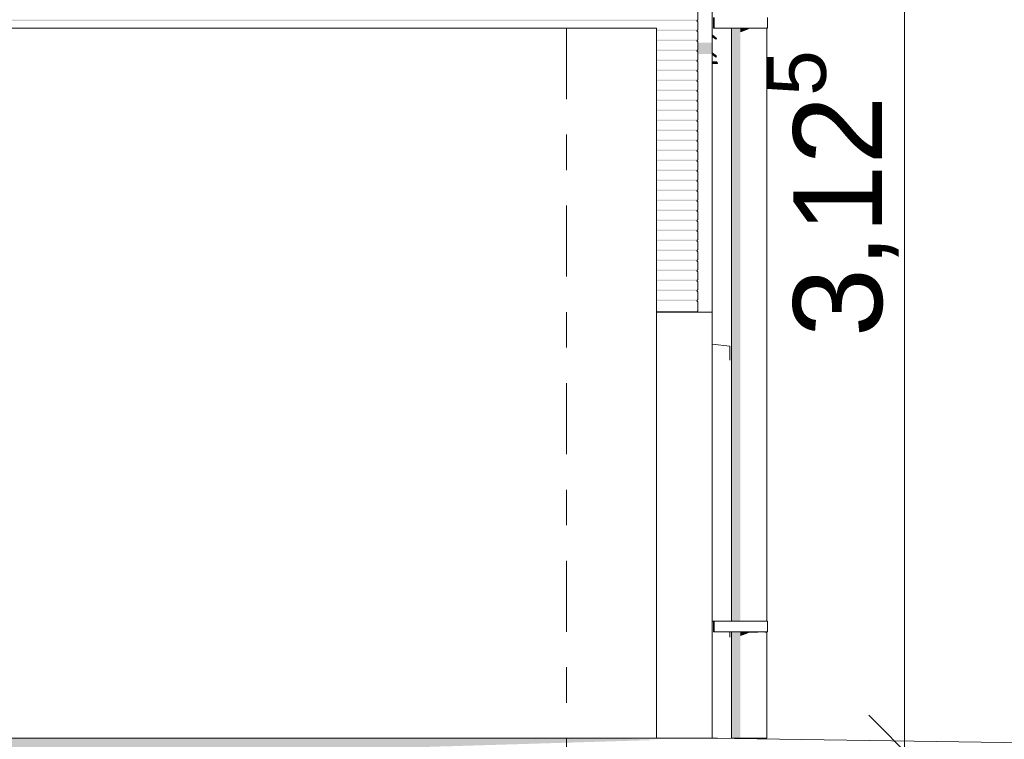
# Model space of a CAD drawing. Header units: metres. Extents: x -52 to 321, y -8 to 26.
# Tile 87 of 320: x -30.13 to -27.36, y 0 to 2.02. Entities that reach past the tile are written whole.
import ezdxf
from ezdxf.enums import TextEntityAlignment as Align

# ---------------------------------------------------------------- set-up
doc = ezdxf.new("R2010")
doc.units = ezdxf.units.M
doc.header["$MEASUREMENT"] = 0
doc.linetypes.add('Raster', pattern=[0.4, 0.2, -0.1, 0, -0.1])
doc.linetypes.add('Strichlinie weit', pattern=[1.058333, 0.635, -0.423333])
for name, color, linetype in [('10 Fassade', 7, 'Continuous'), ('10 Wand außen', 7, 'Continuous'), ('20 Decke', 7, 'Continuous'), ('30 Dachentwässerung', 7, 'Continuous'), ('60 Auffüllung gesamt', 7, 'Continuous'), ('60 Gelände 2D Übersicht', 7, 'Continuous'), ('70 Kanal', 7, 'Continuous'), ('90 Achsraster', 7, 'Continuous'), ('94 Genehmigungsplanung Bemaßung', 7, 'Continuous')]:
    doc.layers.add(name, color=color, linetype=linetype)
doc.styles.add('ERSTELLTER_STIL_1', font='arial.ttf')
doc.styles.add('ERSTELLTER_STIL_2', font='arial.ttf')
doc.dimstyles.new('ERSTELLTER_STIL__1', dxfattribs={"dimtxt": 0.25, "dimasz": 0.19, "dimexe": 0.18, "dimexo": 0.1, "dimgap": 0, "dimtad": 1, "dimtih": 1, "dimtoh": 1, "dimzin": 0, "dimdsep": 46, "dimtxsty": 'ERSTELLTER_STIL_2', "dimblk": 'ARROWHEAD_6', "dimblk1": 'ARROWHEAD_6', "dimblk2": 'ARROWHEAD_6', "dimcen": 0.09, "dimclrd": 7, "dimclre": 7, "dimclrt": 7, "dimazin": 0, "dimtfac": 1, "dimtdec": 4, "dimtmove": 0, "dimatfit": 3, "dimfxl": 1, "dimtolj": 1, "dimtzin": 0, "dimarcsym": 0})
doc.dimstyles.new('ERSTELLTER_STIL__2', dxfattribs={"dimtxt": 0.2, "dimasz": 0.19, "dimexe": 0.18, "dimexo": 0.1, "dimgap": 0, "dimtad": 1, "dimzin": 0, "dimdsep": 46, "dimtxsty": 'ERSTELLTER_STIL_2', "dimblk": 'ARROWHEAD_10', "dimblk1": 'ARROWHEAD_10', "dimblk2": 'ARROWHEAD_10', "dimcen": 0.09, "dimclrd": 256, "dimclre": 256, "dimclrt": 256, "dimazin": 0, "dimtfac": 1, "dimtdec": 4, "dimtmove": 0, "dimatfit": 3, "dimfxl": 1, "dimtolj": 1, "dimtzin": 0, "dimarcsym": 0})
doc.dimstyles.new('ERSTELLTER_STIL__3', dxfattribs={"dimtxt": 0.25, "dimasz": 0.19, "dimexe": 0.18, "dimexo": 0.1, "dimgap": 0, "dimtad": 1, "dimzin": 0, "dimdsep": 46, "dimtxsty": 'ERSTELLTER_STIL_2', "dimblk": 'ARROWHEAD_6', "dimblk1": 'ARROWHEAD_6', "dimblk2": 'ARROWHEAD_6', "dimcen": 0.09, "dimclrd": 7, "dimclre": 7, "dimclrt": 7, "dimazin": 0, "dimtfac": 1, "dimtdec": 4, "dimtmove": 0, "dimatfit": 3, "dimfxl": 1, "dimtolj": 1, "dimtzin": 0, "dimarcsym": 0})

# ---------------------------------------------------------------- blocks, each defined once
blk = doc.blocks.new('Standard-Rastermarker[3]_1', base_point=(-28.5897, 10))
at = {"layer": '90 Achsraster', "color": 14, "linetype": 'Raster', "lineweight": 18, "true_color": 0xa80000}
blk.add_line((-28.5897, 9), (-28.5897, -1), dxfattribs=at)
at = {"layer": '90 Achsraster', "color": 14, "lineweight": 18, "true_color": 0xa80000, "style": 'ERSTELLTER_STIL_1'}
for tag, p in [('AC_MarkerText_1_0', (-28.5897, 10.5)), ('AC_MarkerText_1_1', (-28.5897, -2.2))]:
    blk.add_attdef(tag, text='', height=0.3, rotation=360, dxfattribs=at).set_placement(p, align=Align.TOP_CENTER)
blk = doc.blocks.new('*D18', base_point=(-33357.279, 0))
at = {"layer": '94 Genehmigungsplanung Bemaßung', "color": 7, "linetype": 'Continuous', "lineweight": 13}
for p, q in [((-43.9997, 9.5481), (-43.9997, 9.9231)), ((-28.1801, 9.5481), (-28.1801, 9.9231)), ((-43.8997, 9.8356), (-44.0997, 9.6356)), ((-28.2801, 9.6356), (-28.0801, 9.8356)), ((-43.9997, 9.7356), (-28.1801, 9.7356)), ((-28.1801, 9.7356), (-28.0301, 9.7356))]:
    blk.add_line(p, q, dxfattribs=at)
at = {"layer": '94 Genehmigungsplanung Bemaßung', "color": 7, "lineweight": 13, "insert": (-36.5189, 9.7856), "char_height": 0.25, "attachment_point": 7, "style": 'ERSTELLTER_STIL_2'}
blk.add_mtext('\\A1;{\\pql;\\fArial|b0|i0|c0|p0;\\W1.000000;15,82}', dxfattribs=at)
blk = doc.blocks.new('ARROWHEAD_6')
at = {"color": 0, "linetype": 'Continuous', "lineweight": 0}
for p, q in [((-0.5, -0.5), (0.5, 0.5)), ((0, 0), (-1, 0))]:
    blk.add_line(p, q, dxfattribs=at)
blk = doc.blocks.new('*D23', base_point=(-33357.279, 0))
at = {"layer": '94 Genehmigungsplanung Bemaßung', "color": 7, "linetype": 'Continuous', "lineweight": 13}
for p, q in [((-28.5897, 8.9588), (-28.5897, 9.3338)), ((-28.1797, 8.9588), (-28.1797, 9.3338)), ((-28.4897, 9.2463), (-28.6897, 9.0463)), ((-28.2797, 9.0463), (-28.0797, 9.2463)), ((-28.5897, 9.1463), (-28.1797, 9.1463)), ((-28.1797, 9.1463), (-28.0297, 9.1463))]:
    blk.add_line(p, q, dxfattribs=at)
blk = doc.blocks.new('*D24', base_point=(-33357.279, 0))
at = {"layer": '60 Gelände 2D Übersicht', "linetype": 'Continuous', "lineweight": 18, "true_color": 0xf50000}
for points in [[(-29.0823, -0.05), (-29.1823, -0.15), (-28.9823, -0.15)], [(-29.0823, -1.206), (-28.9823, -1.106), (-29.1823, -1.106)]]:
    blk.add_hatch(color=1, dxfattribs=at).paths.add_polyline_path(points)
at = {"layer": '60 Gelände 2D Übersicht', "color": 1, "linetype": 'Continuous', "lineweight": 18, "true_color": 0xf50000}
for p, q in [((-28.8948, -0.05), (-29.2698, -0.05)), ((-29.0823, -0.05), (-29.1823, -0.15)), ((-29.0823, -0.05), (-28.9823, -0.15)), ((-28.9823, -0.15), (-29.1823, -0.15)), ((-29.0823, -1.106), (-29.0823, -0.15)), ((-29.1823, -1.106), (-28.9823, -1.106)), ((-29.0823, -1.206), (-29.1823, -1.106)), ((-29.0823, -1.206), (-28.9823, -1.106)), ((-28.8948, -1.206), (-29.2698, -1.206))]:
    blk.add_line(p, q, dxfattribs=at)
at = {"layer": '60 Gelände 2D Übersicht', "color": 1, "lineweight": 18, "true_color": 0xf50000, "insert": (-29.0744, -0.9453), "char_height": 0.2, "attachment_point": 7, "rotation": 90, "style": 'ERSTELLTER_STIL_2'}
blk.add_mtext('\\A1;{\\pql;\\fArial|b0|i0|c0|p0;\\W1.000000;1,15\\fArial|b0|i0|c0|p0;\\W1.000000;\\A1{\\H.66x;\\S5^  ;}}', dxfattribs=at)
blk = doc.blocks.new('ARROWHEAD_10')
at = {"linetype": 'Continuous', "lineweight": 0}
blk.add_hatch(color=0, dxfattribs=at).paths.add_polyline_path([(-0.525, 0.525), (0, 0), (-0.525, -0.525)])
at = {"color": 0, "linetype": 'Continuous', "lineweight": 0}
blk.add_line((0, 0), (-1, 0), dxfattribs=at)
blk = doc.blocks.new('*D28', base_point=(-33357.279, 0))
at = {"layer": '94 Genehmigungsplanung Bemaßung', "color": 7, "linetype": 'Continuous', "lineweight": 13}
for p, q in [((-27.6382, 3.088), (-27.6382, 3.238)), ((-27.5382, 2.988), (-27.7382, 3.188)), ((-27.4507, 3.088), (-27.8257, 3.088)), ((-27.6382, -0.0354), (-27.6382, 3.088)), ((-27.7382, 0.0646), (-27.5382, -0.1354)), ((-27.4507, -0.0354), (-27.8257, -0.0354)), ((-27.6382, -0.1854), (-27.6382, -0.0354))]:
    blk.add_line(p, q, dxfattribs=at)
at = {"layer": '94 Genehmigungsplanung Bemaßung', "color": 7, "lineweight": 13, "insert": (-27.6283, 1.1297), "char_height": 0.25, "attachment_point": 7, "rotation": 90, "style": 'ERSTELLTER_STIL_2'}
blk.add_mtext('\\A1;{\\pql;\\fArial|b0|i0|c0|p0;\\W1.000000;3,12\\fArial|b0|i0|c0|p0;\\W1.000000;\\A1{\\H.66x;\\S5^  ;}}', dxfattribs=at)

msp = doc.modelspace()

# ---------------------------------------------------------------- hatches: boundary and pattern name
at = {"layer": '10 Fassade', "linetype": 'Continuous', "lineweight": 0, "true_color": 0x000000}
for points in [[(-33.8383, 2.0202), (-28.2227, 2.0202), (-28.2197, 2.0231), (-33.8383, 2.0231)], [(-33.8383, 2.0202), (-33.8383, 2.0196), (-28.2222, 2.0196), (-28.2227, 2.0202)], [(-28.3369, 1.995), (-28.3369, 1.992), (-28.2227, 1.992), (-28.2197, 1.995)], [(-28.3369, 1.992), (-28.3369, 1.9915), (-28.2222, 1.9915), (-28.2227, 1.992)], [(-28.2197, 1.9669), (-28.3369, 1.9669), (-28.3369, 1.9639), (-28.2227, 1.9639)], [(-28.3369, 1.9634), (-28.2222, 1.9634), (-28.2227, 1.9639), (-28.3369, 1.9639)], [(-28.2197, 1.9387), (-28.3369, 1.9387), (-28.3369, 1.9357), (-28.2227, 1.9357)], [(-28.3369, 1.9352), (-28.2222, 1.9352), (-28.2227, 1.9357), (-28.3369, 1.9357)], [(-28.2197, 1.9106), (-28.3369, 1.9106), (-28.3369, 1.9076), (-28.2227, 1.9076)], [(-28.3369, 1.9076), (-28.3369, 1.9071), (-28.2222, 1.9071), (-28.2227, 1.9076)], [(-28.3369, 1.8794), (-28.2227, 1.8794), (-28.2197, 1.8824), (-28.3369, 1.8824)], [(-28.3369, 1.8794), (-28.3369, 1.8789), (-28.2222, 1.8789), (-28.2227, 1.8794)], [(-28.3369, 1.8543), (-28.3369, 1.8513), (-28.2227, 1.8513), (-28.2197, 1.8543)], [(-28.3369, 1.8513), (-28.3369, 1.8508), (-28.2222, 1.8508), (-28.2227, 1.8513)], [(-28.2197, 1.8261), (-28.3369, 1.8261), (-28.3369, 1.8231), (-28.2227, 1.8231)], [(-28.3369, 1.8231), (-28.3369, 1.8226), (-28.2222, 1.8226), (-28.2227, 1.8231)], [(-28.3369, 1.795), (-28.2227, 1.795), (-28.2197, 1.798), (-28.3369, 1.798)], [(-28.3369, 1.795), (-28.3369, 1.7945), (-28.2222, 1.7945), (-28.2227, 1.795)], [(-28.3369, 1.7699), (-28.3369, 1.7669), (-28.2227, 1.7669), (-28.2197, 1.7699)], [(-28.3369, 1.7663), (-28.2222, 1.7663), (-28.2227, 1.7669), (-28.3369, 1.7669)], [(-28.3369, 1.7387), (-28.2227, 1.7387), (-28.2197, 1.7417), (-28.3369, 1.7417)], [(-28.3369, 1.7382), (-28.2222, 1.7382), (-28.2227, 1.7387), (-28.3369, 1.7387)], [(-28.3369, 1.7106), (-28.2227, 1.7106), (-28.2197, 1.7136), (-28.3369, 1.7136)], [(-28.3369, 1.7101), (-28.2222, 1.7101), (-28.2227, 1.7106), (-28.3369, 1.7106)], [(-28.2197, 1.6854), (-28.3369, 1.6854), (-28.3369, 1.6824), (-28.2227, 1.6824)], [(-28.3369, 1.6819), (-28.2222, 1.6819), (-28.2227, 1.6824), (-28.3369, 1.6824)], [(-28.3369, 1.6573), (-28.3369, 1.6543), (-28.2227, 1.6543), (-28.2197, 1.6573)], [(-28.3369, 1.6538), (-28.2222, 1.6538), (-28.2227, 1.6543), (-28.3369, 1.6543)], [(-28.3369, 1.6291), (-28.3369, 1.6261), (-28.2227, 1.6261), (-28.2197, 1.6291)], [(-28.3369, 1.6256), (-28.2222, 1.6256), (-28.2227, 1.6261), (-28.3369, 1.6261)], [(-28.3369, 1.601), (-28.3369, 1.598), (-28.2227, 1.598), (-28.2197, 1.601)], [(-28.3369, 1.5975), (-28.2222, 1.5975), (-28.2227, 1.598), (-28.3369, 1.598)], [(-28.2197, 1.5729), (-28.3369, 1.5729), (-28.3369, 1.5699), (-28.2227, 1.5699)], [(-28.3369, 1.5693), (-28.2222, 1.5693), (-28.2227, 1.5699), (-28.3369, 1.5699)], [(-28.3369, 1.5417), (-28.2227, 1.5417), (-28.2197, 1.5447), (-28.3369, 1.5447)], [(-28.3369, 1.5412), (-28.2222, 1.5412), (-28.2227, 1.5417), (-28.3369, 1.5417)], [(-28.2197, 1.5166), (-28.3369, 1.5166), (-28.3369, 1.5136), (-28.2227, 1.5136)], [(-28.3369, 1.5136), (-28.3369, 1.5131), (-28.2222, 1.5131), (-28.2227, 1.5136)], [(-28.3369, 1.4884), (-28.3369, 1.4854), (-28.2227, 1.4854), (-28.2197, 1.4884)], [(-28.3369, 1.4849), (-28.2222, 1.4849), (-28.2227, 1.4854), (-28.3369, 1.4854)], [(-28.2197, 1.4603), (-28.3369, 1.4603), (-28.3369, 1.4573), (-28.2227, 1.4573)], [(-28.3369, 1.4573), (-28.3369, 1.4568), (-28.2222, 1.4568), (-28.2227, 1.4573)], [(-28.2197, 1.4321), (-28.3369, 1.4321), (-28.3369, 1.4291), (-28.2227, 1.4291)], [(-28.3369, 1.4291), (-28.3369, 1.4286), (-28.2222, 1.4286), (-28.2227, 1.4291)], [(-28.3369, 1.401), (-28.2227, 1.401), (-28.2197, 1.404), (-28.3369, 1.404)], [(-28.3369, 1.401), (-28.3369, 1.4005), (-28.2222, 1.4005), (-28.2227, 1.401)], [(-28.3369, 1.3729), (-28.2227, 1.3729), (-28.2197, 1.3759), (-28.3369, 1.3759)], [(-28.3369, 1.3723), (-28.2222, 1.3723), (-28.2227, 1.3729), (-28.3369, 1.3729)], [(-28.3369, 1.3477), (-28.3369, 1.3447), (-28.2227, 1.3447), (-28.2197, 1.3477)], [(-28.3369, 1.3442), (-28.2222, 1.3442), (-28.2227, 1.3447), (-28.3369, 1.3447)], [(-28.3369, 1.3166), (-28.2227, 1.3166), (-28.2197, 1.3196), (-28.3369, 1.3196)], [(-28.3369, 1.3166), (-28.3369, 1.3161), (-28.2222, 1.3161), (-28.2227, 1.3166)], [(-28.2197, 1.2914), (-28.3369, 1.2914), (-28.3369, 1.2884), (-28.2227, 1.2884)], [(-28.3369, 1.2884), (-28.3369, 1.2879), (-28.2222, 1.2879), (-28.2227, 1.2884)], [(-28.3369, 1.2603), (-28.2227, 1.2603), (-28.2197, 1.2633), (-28.3369, 1.2633)], [(-28.3369, 1.2603), (-28.3369, 1.2598), (-28.2222, 1.2598), (-28.2227, 1.2603)], [(-28.2197, 1.2351), (-28.3369, 1.2351), (-28.3369, 1.2321), (-28.2227, 1.2321)], [(-28.3369, 1.2321), (-28.3369, 1.2316), (-28.2222, 1.2316), (-28.2227, 1.2321)]]:
    msp.add_hatch(color=18, dxfattribs=at).paths.add_polyline_path(points)
at = {"layer": '10 Wand außen', "linetype": 'Continuous', "lineweight": 0, "true_color": 0x000000}
for points in [[(-28.2197, 2.0231), (-28.2227, 2.0202), (-28.2222, 2.0196)], [(-28.2197, 1.995), (-28.2227, 1.992), (-28.2222, 1.9915)], [(-28.1797, 1.9803), (-28.1797, 1.9765), (-28.1694, 1.9683), (-28.1679, 1.9709)], [(-28.2227, 1.9639), (-28.2222, 1.9634), (-28.2197, 1.9669)], [(-28.2227, 1.9357), (-28.2197, 1.9327), (-28.2197, 1.9265), (-28.1797, 1.9265), (-28.1797, 1.959), (-28.2197, 1.959), (-28.2197, 1.9387)], [(-28.1797, 1.9299), (-28.1797, 1.9261), (-28.1694, 1.9179), (-28.1679, 1.9205)], [(-28.2227, 1.9076), (-28.2222, 1.9071), (-28.2197, 1.9106)], [(-28.1797, 1.9045), (-28.1797, 1.9), (-28.1647, 1.9), (-28.1647, 1.9015), (-28.1662, 1.9015), (-28.1662, 1.9045)], [(-28.2227, 1.8794), (-28.2222, 1.8789), (-28.2197, 1.8824)], [(-28.2197, 1.8543), (-28.2227, 1.8513), (-28.2222, 1.8508)], [(-28.2197, 1.8261), (-28.2227, 1.8231), (-28.2222, 1.8226)], [(-28.2197, 1.798), (-28.2227, 1.795), (-28.2222, 1.7945)], [(-28.2197, 1.7699), (-28.2227, 1.7669), (-28.2222, 1.7663)], [(-28.2197, 1.7417), (-28.2227, 1.7387), (-28.2222, 1.7382)], [(-28.2227, 1.7106), (-28.2222, 1.7101), (-28.2197, 1.7136)], [(-28.2227, 1.6824), (-28.2222, 1.6819), (-28.2197, 1.6854)], [(-28.2227, 1.6543), (-28.2222, 1.6538), (-28.2197, 1.6573)], [(-28.2197, 1.6291), (-28.2227, 1.6261), (-28.2222, 1.6256)], [(-28.2227, 1.598), (-28.2222, 1.5975), (-28.2197, 1.601)], [(-28.2227, 1.5699), (-28.2222, 1.5693), (-28.2197, 1.5729)], [(-28.2227, 1.5417), (-28.2222, 1.5412), (-28.2197, 1.5447)], [(-28.2227, 1.5136), (-28.2222, 1.5131), (-28.2197, 1.5166)], [(-28.2227, 1.4854), (-28.2222, 1.4849), (-28.2197, 1.4884)], [(-28.2227, 1.4573), (-28.2222, 1.4568), (-28.2197, 1.4603)], [(-28.2227, 1.4291), (-28.2222, 1.4286), (-28.2197, 1.4321)], [(-28.2227, 1.401), (-28.2222, 1.4005), (-28.2197, 1.404)], [(-28.2227, 1.3729), (-28.2222, 1.3723), (-28.2197, 1.3759)], [(-28.2227, 1.3447), (-28.2222, 1.3442), (-28.2197, 1.3477)], [(-28.2227, 1.3166), (-28.2222, 1.3161), (-28.2197, 1.3196)], [(-28.2197, 1.2914), (-28.2227, 1.2884), (-28.2222, 1.2879)], [(-28.2227, 1.2603), (-28.2222, 1.2598), (-28.2197, 1.2633)], [(-28.2197, 1.2351), (-28.2227, 1.2321), (-28.2222, 1.2316)], [(-28.2576, 1.2005), (-28.3369, 1.2005), (-28.3369, 1.2), (-28.2601, 1.2), (-28.2576, 1.2)], [(-28.2576, 1.2), (-28.2221, 1.2), (-28.2217, 1.2005), (-28.2576, 1.2005)], [(-28.1801, 0.259), (-28.1801, 0.2265), (-28.1797, 0.2265), (-28.1797, 0.259)]]:
    msp.add_hatch(color=18, dxfattribs=at).paths.add_polyline_path(points)
at = {"layer": '30 Dachentwässerung', "linetype": 'Continuous', "lineweight": 0, "true_color": 0x000000}
for points in [[(-28.1257, 2), (-28.1257, 0.33), (-28.119, 0.33), (-28.119, 2)], [(-28.1007, 2), (-28.119, 2), (-28.119, 0.33), (-28.1007, 0.33)], [(-28.1007, 2), (-28.1007, 1.9877), (-28.0783, 1.9962), (-28.0757, 1.9977), (-28.0757, 2)], [(-28.0757, 1.9977), (-28.0512, 1.9977), (-28.0507, 1.998), (-28.0507, 2), (-28.0757, 2)], [(-28.0507, 1.998), (-28.0324, 1.998), (-28.0324, 2), (-28.0507, 2)], [(-28.0324, 2), (-28.0324, 1.998), (-28.0322, 1.9977), (-28.0257, 1.9977), (-28.0257, 2)], [(-28.1257, 0.3), (-28.1257, 0), (-28.119, 0), (-28.119, 0.3)], [(-28.119, 0.3), (-28.119, 0), (-28.1007, 0), (-28.1007, 0.3)], [(-28.0757, 0.3), (-28.1007, 0.3), (-28.1007, 0.2877), (-28.0783, 0.2962), (-28.0757, 0.2977)], [(-28.0757, 0.3), (-28.0757, 0.2977), (-28.0512, 0.2977), (-28.0507, 0.298), (-28.0507, 0.3)], [(-28.0507, 0.298), (-28.0324, 0.298), (-28.0324, 0.3), (-28.0507, 0.3)], [(-28.0257, 0.3), (-28.0324, 0.3), (-28.0324, 0.298), (-28.0322, 0.2977), (-28.0257, 0.2977)]]:
    msp.add_hatch(color=18, dxfattribs=at).paths.add_polyline_path(points)
at = {"layer": '60 Auffüllung gesamt', "linetype": 'Continuous', "lineweight": 0, "true_color": 0x000000}
msp.add_hatch(color=18, dxfattribs=at).paths.add_polyline_path([(-31.3106, 0), (-30.2238, -0.0416), (-29.5793, -0.0424), (-28.3403, -0.0049), (-28.3398, -0.0042), (-28.4486, 0)])

# ---------------------------------------------------------------- linework, layer by layer
at = {"layer": '10 Fassade', "color": 7, "linetype": 'Continuous', "lineweight": 13}
for p, q in [((-28.2197, 2.0453), (-28.2197, 2.0231)), ((-28.2197, 2.0231), (-28.2227, 2.0202)), ((-28.2227, 2.0202), (-28.2197, 2.0171)), ((-28.2197, 2.0231), (-28.2197, 2.0231)), ((-28.2197, 2.0171), (-28.2197, 1.995)), ((-28.2197, 2.0171), (-28.2197, 2.0171)), ((-28.2197, 1.995), (-28.2227, 1.992)), ((-28.2227, 1.992), (-28.2197, 1.989)), ((-28.2197, 1.995), (-28.2197, 1.995)), ((-28.2197, 1.989), (-28.2197, 1.9669)), ((-28.2197, 1.989), (-28.2197, 1.989)), ((-28.2197, 1.9669), (-28.2227, 1.9639)), ((-28.2227, 1.9639), (-28.2197, 1.9609)), ((-28.2197, 1.9609), (-28.2197, 1.9387)), ((-28.2197, 1.9609), (-28.2197, 1.9609)), ((-28.2197, 1.9387), (-28.2227, 1.9357)), ((-28.2227, 1.9357), (-28.2197, 1.9327)), ((-28.2197, 1.9387), (-28.2197, 1.9387)), ((-28.2197, 1.9327), (-28.2197, 1.9106)), ((-28.2197, 1.9327), (-28.2197, 1.9327)), ((-28.2197, 1.9106), (-28.2227, 1.9076)), ((-28.2227, 1.9076), (-28.2197, 1.9046)), ((-28.2197, 1.9106), (-28.2197, 1.9106)), ((-28.2197, 1.9046), (-28.2197, 1.8824)), ((-28.2197, 1.9046), (-28.2197, 1.9046)), ((-28.2197, 1.8824), (-28.2227, 1.8794)), ((-28.2227, 1.8794), (-28.2197, 1.8764)), ((-28.2197, 1.8824), (-28.2197, 1.8824)), ((-28.2197, 1.8764), (-28.2197, 1.8543)), ((-28.2197, 1.8764), (-28.2197, 1.8764)), ((-28.2197, 1.8543), (-28.2227, 1.8513)), ((-28.2227, 1.8513), (-28.2197, 1.8483)), ((-28.2197, 1.8543), (-28.2197, 1.8543)), ((-28.2197, 1.8483), (-28.2197, 1.8261)), ((-28.2197, 1.8483), (-28.2197, 1.8483)), ((-28.2197, 1.8261), (-28.2227, 1.8231)), ((-28.2227, 1.8231), (-28.2197, 1.8201)), ((-28.2197, 1.8261), (-28.2197, 1.8261)), ((-28.2197, 1.8201), (-28.2197, 1.798)), ((-28.2197, 1.8201), (-28.2197, 1.8201)), ((-28.2197, 1.798), (-28.2227, 1.795)), ((-28.2227, 1.795), (-28.2197, 1.792)), ((-28.2197, 1.798), (-28.2197, 1.798)), ((-28.2197, 1.792), (-28.2197, 1.7699)), ((-28.2197, 1.792), (-28.2197, 1.792)), ((-28.2197, 1.7699), (-28.2227, 1.7669)), ((-28.2227, 1.7669), (-28.2197, 1.7639)), ((-28.2197, 1.7699), (-28.2197, 1.7699)), ((-28.2197, 1.7639), (-28.2197, 1.7417)), ((-28.2197, 1.7639), (-28.2197, 1.7639)), ((-28.2197, 1.7417), (-28.2227, 1.7387)), ((-28.2227, 1.7387), (-28.2197, 1.7357)), ((-28.2197, 1.7417), (-28.2197, 1.7417)), ((-28.2197, 1.7357), (-28.2197, 1.7136)), ((-28.2197, 1.7357), (-28.2197, 1.7357)), ((-28.2197, 1.7136), (-28.2227, 1.7106)), ((-28.2227, 1.7106), (-28.2197, 1.7076)), ((-28.2197, 1.7136), (-28.2197, 1.7136)), ((-28.2197, 1.7076), (-28.2197, 1.6854)), ((-28.2197, 1.7076), (-28.2197, 1.7076)), ((-28.2197, 1.6854), (-28.2227, 1.6824)), ((-28.2227, 1.6824), (-28.2197, 1.6794)), ((-28.2197, 1.6854), (-28.2197, 1.6854)), ((-28.2197, 1.6794), (-28.2197, 1.6573)), ((-28.2197, 1.6794), (-28.2197, 1.6794)), ((-28.2197, 1.6573), (-28.2227, 1.6543)), ((-28.2227, 1.6543), (-28.2197, 1.6513)), ((-28.2197, 1.6573), (-28.2197, 1.6573)), ((-28.2197, 1.6513), (-28.2197, 1.6291)), ((-28.2197, 1.6513), (-28.2197, 1.6513)), ((-28.2197, 1.6291), (-28.2227, 1.6261)), ((-28.2227, 1.6261), (-28.2197, 1.6232)), ((-28.2197, 1.6291), (-28.2197, 1.6291)), ((-28.2197, 1.6232), (-28.2197, 1.601)), ((-28.2197, 1.6232), (-28.2197, 1.6232)), ((-28.2197, 1.601), (-28.2227, 1.598)), ((-28.2227, 1.598), (-28.2197, 1.595)), ((-28.2197, 1.601), (-28.2197, 1.601)), ((-28.2197, 1.595), (-28.2197, 1.5729)), ((-28.2197, 1.595), (-28.2197, 1.595)), ((-28.2197, 1.5729), (-28.2227, 1.5699)), ((-28.2227, 1.5699), (-28.2197, 1.5669)), ((-28.2197, 1.5729), (-28.2197, 1.5729)), ((-28.2197, 1.5669), (-28.2197, 1.5447)), ((-28.2197, 1.5669), (-28.2197, 1.5669)), ((-28.2197, 1.5447), (-28.2227, 1.5417)), ((-28.2227, 1.5417), (-28.2197, 1.5387)), ((-28.2197, 1.5447), (-28.2197, 1.5447)), ((-28.2197, 1.5387), (-28.2197, 1.5166)), ((-28.2197, 1.5387), (-28.2197, 1.5387)), ((-28.2197, 1.5166), (-28.2227, 1.5136)), ((-28.2227, 1.5136), (-28.2197, 1.5106)), ((-28.2197, 1.5166), (-28.2197, 1.5166)), ((-28.2197, 1.5106), (-28.2197, 1.4884)), ((-28.2197, 1.5106), (-28.2197, 1.5106)), ((-28.2197, 1.4884), (-28.2227, 1.4854)), ((-28.2227, 1.4854), (-28.2197, 1.4824)), ((-28.2197, 1.4884), (-28.2197, 1.4884)), ((-28.2197, 1.4824), (-28.2197, 1.4603)), ((-28.2197, 1.4824), (-28.2197, 1.4824)), ((-28.2197, 1.4603), (-28.2227, 1.4573)), ((-28.2227, 1.4573), (-28.2197, 1.4543)), ((-28.2197, 1.4603), (-28.2197, 1.4603)), ((-28.2197, 1.4543), (-28.2197, 1.4321)), ((-28.2197, 1.4543), (-28.2197, 1.4543)), ((-28.2197, 1.4321), (-28.2227, 1.4291)), ((-28.2227, 1.4291), (-28.2197, 1.4261)), ((-28.2197, 1.4321), (-28.2197, 1.4321)), ((-28.2197, 1.4261), (-28.2197, 1.404)), ((-28.2197, 1.4261), (-28.2197, 1.4261)), ((-28.2197, 1.404), (-28.2227, 1.401)), ((-28.2227, 1.401), (-28.2197, 1.398)), ((-28.2197, 1.404), (-28.2197, 1.404)), ((-28.2197, 1.398), (-28.2197, 1.3759)), ((-28.2197, 1.398), (-28.2197, 1.398)), ((-28.2197, 1.3759), (-28.2227, 1.3729)), ((-28.2227, 1.3729), (-28.2197, 1.3699)), ((-28.2197, 1.3759), (-28.2197, 1.3759)), ((-28.2197, 1.3699), (-28.2197, 1.3477)), ((-28.2197, 1.3699), (-28.2197, 1.3699)), ((-28.2197, 1.3477), (-28.2227, 1.3447)), ((-28.2227, 1.3447), (-28.2197, 1.3417)), ((-28.2197, 1.3477), (-28.2197, 1.3477)), ((-28.2197, 1.3417), (-28.2197, 1.3196)), ((-28.2197, 1.3417), (-28.2197, 1.3417)), ((-28.2197, 1.3196), (-28.2227, 1.3166)), ((-28.2227, 1.3166), (-28.2197, 1.3136)), ((-28.2197, 1.3196), (-28.2197, 1.3196)), ((-28.2197, 1.3136), (-28.2197, 1.2914)), ((-28.2197, 1.3136), (-28.2197, 1.3136)), ((-28.2197, 1.2914), (-28.2227, 1.2884)), ((-28.2227, 1.2884), (-28.2197, 1.2854)), ((-28.2197, 1.2914), (-28.2197, 1.2914)), ((-28.2197, 1.2854), (-28.2197, 1.2633)), ((-28.2197, 1.2854), (-28.2197, 1.2854)), ((-28.2197, 1.2633), (-28.2227, 1.2603)), ((-28.2227, 1.2603), (-28.2197, 1.2573)), ((-28.2197, 1.2633), (-28.2197, 1.2633)), ((-28.2197, 1.2573), (-28.2197, 1.2351)), ((-28.2197, 1.2573), (-28.2197, 1.2573)), ((-28.2197, 1.2351), (-28.2227, 1.2321)), ((-28.2227, 1.2321), (-28.2197, 1.2291)), ((-28.2197, 1.2351), (-28.2197, 1.2351)), ((-28.2197, 1.2291), (-28.2197, 1.204)), ((-28.2197, 1.2291), (-28.2197, 1.2291)), ((-28.3369, 1.2005), (-28.2217, 1.2005)), ((-28.2197, 1.204), (-28.2217, 1.2005))]:
    msp.add_line(p, q, dxfattribs=at)
at = {"layer": '10 Wand außen', "color": 7, "linetype": 'Continuous', "lineweight": 13}
for p, q in [((-28.1797, 0), (-28.1797, 3.35)), ((-28.1797, 1.9803), (-28.1679, 1.9709)), ((-28.1694, 1.9683), (-28.1797, 1.9765)), ((-28.1679, 1.9709), (-28.1694, 1.9683)), ((-28.1797, 1.9299), (-28.1679, 1.9205)), ((-28.1694, 1.9179), (-28.1797, 1.9261)), ((-28.1679, 1.9205), (-28.1694, 1.9179)), ((-28.1797, 1.9045), (-28.1662, 1.9045)), ((-28.1647, 1.9), (-28.1797, 1.9)), ((-28.1662, 1.9045), (-28.1662, 1.9015)), ((-28.1662, 1.9015), (-28.1647, 1.9015)), ((-28.1647, 1.9015), (-28.1647, 1.9)), ((-28.2601, 1.2), (-28.3369, 1.2)), ((-28.2601, 1.2), (-28.1801, 1.2)), ((-28.2576, 1.2005), (-28.2576, 1.2)), ((-28.1801, 1.2), (-28.1801, 0)), ((-28.1797, 1.11), (-28.1297, 1.1044)), ((-28.1297, 1.1044), (-28.1297, 1.0644)), ((-28.1797, 0.33), (-28.1756, 0.3295)), ((-28.1297, 0.3), (-28.1297, 0.2844))]:
    msp.add_line(p, q, dxfattribs=at)
at = {"layer": '20 Decke', "color": 7, "linetype": 'Continuous', "lineweight": 13}
for p, q in [((-30.1943, 2), (-28.3369, 2)), ((-28.3369, 0), (-28.3369, 2)), ((-30.1943, 0), (-28.3369, 0))]:
    msp.add_line(p, q, dxfattribs=at)
at = {"layer": '30 Dachentwässerung', "color": 7, "linetype": 'Continuous', "lineweight": 13}
for p, q in [((-28.1756, 2), (-28.1756, 2.03)), ((-28.1736, 2), (-28.1736, 2.03)), ((-28.0236, 2), (-28.0236, 2.03)), ((-28.1736, 2), (-28.1756, 2)), ((-28.0756, 2), (-28.1736, 2)), ((-28.1257, 2), (-28.1257, 0.33)), ((-28.0496, 2), (-28.0756, 2)), ((-28.0305, 2), (-28.0496, 2)), ((-28.0236, 2), (-28.0305, 2)), ((-28.0257, 2), (-28.0257, 0.33)), ((-28.1736, 0.33), (-28.1756, 0.33)), ((-28.1756, 0.3), (-28.1756, 0.33)), ((-28.0756, 0.33), (-28.1736, 0.33)), ((-28.1736, 0.3), (-28.1736, 0.33)), ((-28.0496, 0.33), (-28.0756, 0.33)), ((-28.0305, 0.33), (-28.0496, 0.33)), ((-28.0236, 0.33), (-28.0305, 0.33)), ((-28.0236, 0.3), (-28.0236, 0.33)), ((-28.1736, 0.3), (-28.1756, 0.3)), ((-28.0756, 0.3), (-28.1736, 0.3)), ((-28.1257, 0.3), (-28.1257, 0)), ((-28.0496, 0.3), (-28.0756, 0.3)), ((-28.0305, 0.3), (-28.0496, 0.3)), ((-28.0236, 0.3), (-28.0305, 0.3)), ((-28.0257, 0.3), (-28.0257, 0)), ((-28.1257, 0), (-28.119, 0)), ((-28.119, 0), (-28.1007, 0)), ((-28.1007, 0), (-28.0757, 0)), ((-28.0757, 0), (-28.0507, 0)), ((-28.0507, 0), (-28.0324, 0)), ((-28.0324, 0), (-28.0257, 0))]:
    msp.add_line(p, q, dxfattribs=at)
at = {"layer": '60 Auffüllung gesamt', "color": 8, "linetype": 'Continuous', "lineweight": 18}
for p, q in [((-28.1797, 0), (-28.3369, 0)), ((-28.1643, 0), (-28.1797, 0)), ((-26.1157, -0.0303), (-28.1797, 0)), ((-28.1113, -0.001), (-28.1643, 0))]:
    msp.add_line(p, q, dxfattribs=at)
at = {"layer": '70 Kanal', "color": 7, "linetype": 'Strichlinie weit', "lineweight": 13}
msp.add_line((-28.2523, 0), (-44.0543, 0), dxfattribs=at)

# ---------------------------------------------------------------- block references
at = {"layer": '90 Achsraster', "color": 7, "linetype": 'Continuous', "lineweight": 18}
msp.add_blockref('Standard-Rastermarker[3]_1', (-28.5897, 10), dxfattribs=at)

# ---------------------------------------------------------------- dimensions: what is measured, and where the dimension line sits
at = {"layer": '60 Gelände 2D Übersicht', "color": 1, "linetype": 'Continuous', "lineweight": 18, "true_color": 0xf50000}
dim = msp.add_linear_dim(base=(-29.0823, -0.05), p1=(-28.5897, -1.206), p2=(-28.0571, -0.05), angle=90, dimstyle='ERSTELLTER_STIL__2', dxfattribs=at)
dim.commit()
dim.dimension.update_dxf_attribs({"geometry": '*D24', "text_midpoint": (-29.2223, -0.4171), "dimtype": 160, "text_rotation": 90})
at = {"layer": '94 Genehmigungsplanung Bemaßung', "color": 7, "linetype": 'Continuous', "lineweight": 13}
for base, p1, p2, picture, middle in [((-28.1797, 9.1463), (-28.5897, 10.35), (-28.1797, 1.21), '*D23', (-28.8808, 9.3213)), ((-28.1801, 9.7356), (-43.9997, 1.2), (-28.1801, 1.2), '*D18', (-36.1001, 9.9106))]:
    dim = msp.add_linear_dim(base=base, p1=p1, p2=p2, dimstyle='ERSTELLTER_STIL__1', dxfattribs=at)
    dim.commit()
    dim.dimension.update_dxf_attribs({"geometry": picture, "text_midpoint": middle, "dimtype": 160})
dim = msp.add_linear_dim(base=(-27.6382, 3.088), p1=(-27.0502, -0.0354), p2=(-28.1797, 3.088), angle=90, dimstyle='ERSTELLTER_STIL__3', dxfattribs=at)
dim.commit()
dim.dimension.update_dxf_attribs({"geometry": '*D28', "text_midpoint": (-27.8132, 1.79), "dimtype": 160, "text_rotation": 90})

doc.saveas('drawing.dxf')
